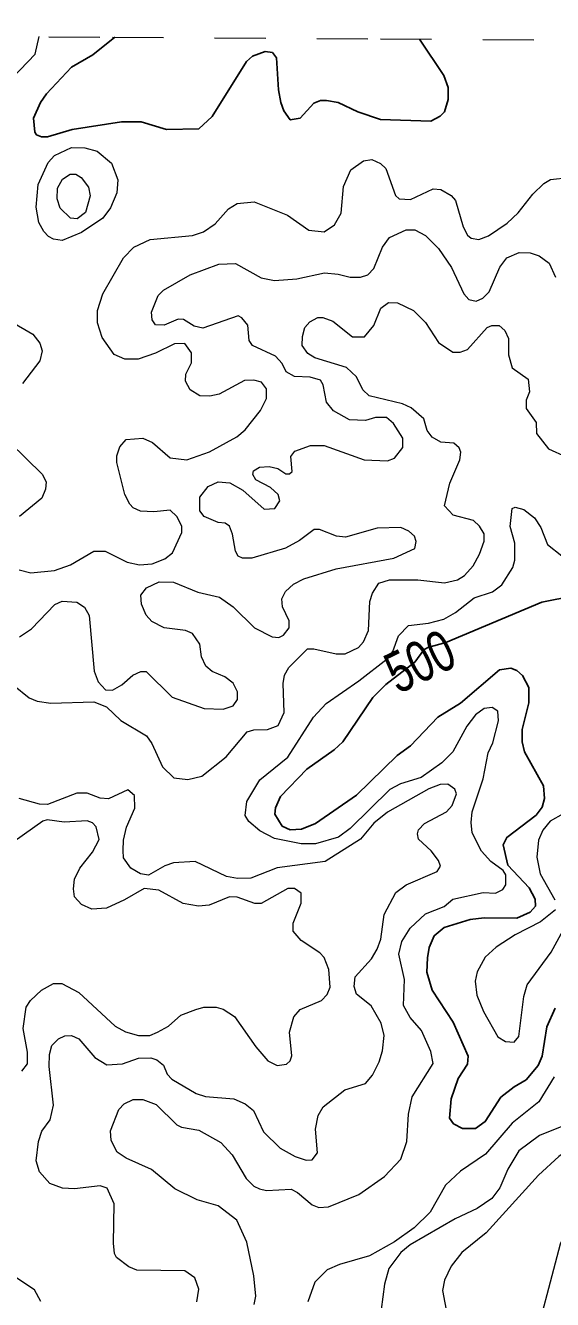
# Model space of a CAD drawing. Extents: x 577 to 602.9, y 7483.8 to 7511.6.
# Drawn here: x 596.919 to 597.951, y 7509.017 to 7511.513 of the extents above; entities that cross this region are included whole.
import ezdxf
from ezdxf.enums import TextEntityAlignment as Align

# ---------------------------------------------------------------- set-up
doc = ezdxf.new("R2010")
doc.units = 0
doc.header["$LTSCALE"] = 0.032
doc.linetypes.add('SHORT_DASHED', pattern=[2.7, 1.5, -1.2])
for name, color, linetype, lineweight in [('1', 7, 'Continuous', 25), ('2', 7, 'Continuous', 13), ('62', 7, 'SHORT_DASHED', 13)]:
    doc.layers.add(name, color=color, linetype=linetype, lineweight=lineweight)
doc.layers.add('61', color=7, linetype='Continuous')

msp = doc.modelspace()

# ---------------------------------------------------------------- linework, layer by layer
at = {"layer": '1'}
for points in [[(597.0943, 7511.4899), (597.0514, 7511.4551), (597.0093, 7511.4312), (596.9608, 7511.3787), (596.9488, 7511.362), (596.9353, 7511.331), (596.9377, 7511.304), (596.9409, 7511.2984), (596.9504, 7511.2945), (596.9624, 7511.2945), (597.0109, 7511.3088), (597.1071, 7511.3239), (597.146, 7511.3239), (597.1953, 7511.3088), (597.259, 7511.3104), (597.2852, 7511.3342), (597.352, 7511.4424), (597.3639, 7511.4527), (597.3886, 7511.4614), (597.4029, 7511.4598), (597.4108, 7511.4495), (597.4148, 7511.3867), (597.4196, 7511.362), (597.4251, 7511.3453), (597.4379, 7511.3278), (597.457, 7511.331), (597.484, 7511.3605), (597.4967, 7511.366), (597.5086, 7511.366), (597.5317, 7511.362), (597.5699, 7511.3438), (597.6144, 7511.3286), (597.713, 7511.3255), (597.7313, 7511.335), (597.74, 7511.3438), (597.7472, 7511.3676), (597.7472, 7511.3915), (597.7384, 7511.4145), (597.6909, 7511.4861)], [(597.625, 7510.2214), (597.6814, 7510.2653), (597.6992, 7510.2893), (597.7071, 7510.2944), (597.7424, 7510.304), (597.9301, 7510.3832), (597.9929, 7510.3951)], [(597.9563, 7509.5872), (597.9404, 7509.5506), (597.9309, 7509.4934), (597.9229, 7509.4751), (597.8999, 7509.4473), (597.876, 7509.4337), (597.8498, 7509.4131), (597.8196, 7509.3654), (597.8005, 7509.3518), (597.775, 7509.3518), (597.7575, 7509.3606), (597.7496, 7509.3717), (597.7528, 7509.4099), (597.7663, 7509.4496), (597.7846, 7509.4775), (597.7862, 7509.4934), (597.7567, 7509.5602), (597.7154, 7509.623), (597.705, 7509.658), (597.7066, 7509.6858), (597.7098, 7509.7065), (597.7194, 7509.7295), (597.7392, 7509.7454), (597.7901, 7509.7614), (597.8172, 7509.7645), (597.8816, 7509.7637), (597.9078, 7509.7757), (597.9182, 7509.7876), (597.9174, 7509.8011), (597.9054, 7509.8234), (597.8641, 7509.8679), (597.8545, 7509.9077), (597.8617, 7509.922), (597.919, 7509.9657), (597.9309, 7509.9816), (597.9356, 7509.9983), (597.9333, 7510.023), (597.8967, 7510.0898), (597.8919, 7510.1096), (597.8919, 7510.1335), (597.9046, 7510.186), (597.9046, 7510.2154), (597.8927, 7510.2393), (597.8816, 7510.2488), (597.8696, 7510.2536), (597.8474, 7510.2504), (597.771, 7510.1852), (597.7265, 7510.1574), (597.6732, 7510.1017)], [(597.6732, 7510.1017), (597.647, 7510.0826), (597.5675, 7510.0047), (597.4872, 7509.949), (597.4601, 7509.9379), (597.4379, 7509.9371), (597.422, 7509.9442), (597.4077, 7509.9673), (597.4092, 7509.98), (597.4188, 7510.0023), (597.4705, 7510.0556), (597.5237, 7510.0937), (597.5404, 7510.1096), (597.5993, 7510.1963), (597.625, 7510.2214)]]:
    msp.add_lwpolyline(points, dxfattribs=at)
at = {"layer": '2'}
for points in [[(596.6732, 7511.4925), (596.7683, 7511.4121), (596.8049, 7511.3899), (596.8304, 7511.3803), (596.8542, 7511.3803), (596.8789, 7511.3946), (596.9385, 7511.4567), (596.9463, 7511.4908)], [(597.3671, 7511.1672), (597.4323, 7511.141), (597.4744, 7511.1116), (597.5039, 7511.1084), (597.5245, 7511.1219), (597.5373, 7511.145), (597.542, 7511.1974), (597.5564, 7511.23), (597.581, 7511.2475), (597.5977, 7511.2499), (597.6144, 7511.242), (597.6247, 7511.2324), (597.6438, 7511.1799), (597.651, 7511.1728), (597.6732, 7511.172), (597.7178, 7511.1927), (597.7329, 7511.1911), (597.7528, 7511.1799), (597.7615, 7511.1696), (597.7766, 7511.1179), (597.7846, 7511.102), (597.7917, 7511.0957), (597.8068, 7511.0933), (597.8259, 7511.1004), (597.8625, 7511.1251), (597.884, 7511.1458), (597.9126, 7511.1823), (597.9341, 7511.203), (597.9476, 7511.211), (597.9834, 7511.2149)], [(596.9067, 7510.446), (596.9298, 7510.4404), (596.9759, 7510.4452), (597.0077, 7510.4563), (597.053, 7510.4826), (597.0753, 7510.4826), (597.1182, 7510.4611), (597.1429, 7510.4563), (597.1675, 7510.4579), (597.1922, 7510.4675), (597.2073, 7510.4794), (597.2256, 7510.5192), (597.2256, 7510.5319), (597.216, 7510.551), (597.2025, 7510.5629), (597.1707, 7510.5597), (597.1444, 7510.5613), (597.1301, 7510.5677), (597.1238, 7510.5748), (597.1142, 7510.5939), (597.0983, 7510.6567), (597.0983, 7510.6694), (597.1039, 7510.6869), (597.1166, 7510.7013), (597.1492, 7510.7044), (597.1683, 7510.6957), (597.2025, 7510.6655), (597.2351, 7510.6615), (597.2796, 7510.6774), (597.3329, 7510.7068), (597.3496, 7510.7203), (597.3798, 7510.7585), (597.391, 7510.7816), (597.391, 7510.8006), (597.3814, 7510.8142), (597.3663, 7510.8181), (597.348, 7510.8173), (597.2987, 7510.7903), (597.2804, 7510.7863), (597.2605, 7510.7871), (597.2415, 7510.7991), (597.2327, 7510.8158), (597.2335, 7510.8293), (597.2446, 7510.8515), (597.2446, 7510.8714), (597.2311, 7510.8897), (597.2112, 7510.8889), (597.1739, 7510.8706), (597.1397, 7510.8587), (597.1142, 7510.8587), (597.0928, 7510.8682), (597.0697, 7510.9016), (597.0602, 7510.9303), (597.0602, 7510.9541), (597.0705, 7510.9867), (597.1111, 7511.0575), (597.1317, 7511.0782), (597.1635, 7511.0933), (597.2462, 7511.1012), (597.2677, 7511.1084), (597.2908, 7511.1243), (597.317, 7511.1537), (597.3337, 7511.164), (597.3671, 7511.1672)], [(597.4967, 7510.8181), (597.4768, 7510.8237), (597.4458, 7510.8253), (597.4299, 7510.834), (597.422, 7510.8507), (597.4092, 7510.8651), (597.3639, 7510.8857), (597.3576, 7510.8953), (597.3544, 7510.9255), (597.3432, 7510.9398), (597.3361, 7510.9438), (597.2669, 7510.9199), (597.2494, 7510.9239), (597.2287, 7510.9366), (597.2184, 7510.9374), (597.1906, 7510.9255), (597.1739, 7510.9263), (597.1675, 7510.9358), (597.1659, 7510.9509), (597.1794, 7510.9835), (597.1898, 7510.9939), (597.2415, 7511.0241), (597.2979, 7511.0448), (597.3305, 7511.0464), (597.3806, 7511.0185), (597.4069, 7511.013), (597.4506, 7511.0161), (597.5047, 7511.0281), (597.5317, 7511.0257), (597.5548, 7511.0193), (597.5754, 7511.0193), (597.5897, 7511.0241), (597.6017, 7511.0368), (597.6184, 7511.0782), (597.6319, 7511.0972), (597.6645, 7511.1124), (597.682, 7511.1124), (597.7027, 7511.1012), (597.7281, 7511.0758), (597.7536, 7511.0384), (597.7774, 7510.9867), (597.7877, 7510.9756), (597.8021, 7510.9724), (597.8148, 7510.9788), (597.8275, 7510.9907), (597.8482, 7511.0392), (597.8617, 7511.0575), (597.8863, 7511.0678), (597.9078, 7511.067), (597.9253, 7511.0615), (597.9444, 7511.0472), (597.9571, 7511.0193)], [(597.4617, 7510.9032), (597.4665, 7510.9207), (597.476, 7510.9319), (597.4919, 7510.9406), (597.5015, 7510.9406), (597.5214, 7510.9334), (597.5595, 7510.9024), (597.5834, 7510.9024), (597.6017, 7510.9247), (597.6152, 7510.9589), (597.6303, 7510.97), (597.6478, 7510.9692), (597.6788, 7510.9541), (597.7027, 7510.9311), (597.7281, 7510.8913), (597.7559, 7510.873), (597.7703, 7510.873), (597.7846, 7510.8778), (597.8235, 7510.9207), (597.8323, 7510.9247), (597.8466, 7510.9247), (597.8577, 7510.9152), (597.8649, 7510.8992), (597.8649, 7510.8674), (597.872, 7510.842), (597.9038, 7510.8197), (597.9062, 7510.7951), (597.8999, 7510.7784), (597.8999, 7510.7625), (597.919, 7510.7346), (597.9197, 7510.7132), (597.9436, 7510.683), (597.9778, 7510.6679)], [(596.89, 7510.9334), (596.9337, 7510.908), (596.9472, 7510.8905), (596.952, 7510.8754), (596.9472, 7510.8555), (596.9138, 7510.811)], [(597.4856, 7510.8619), (597.4721, 7510.8698), (597.4609, 7510.8857), (597.4617, 7510.9032)], [(596.8956, 7510.2202), (596.9266, 7510.1955), (596.9425, 7510.1892), (596.9687, 7510.1852), (597.053, 7510.1876), (597.0777, 7510.178), (597.1063, 7510.151), (597.1564, 7510.1208), (597.1667, 7510.1057), (597.1874, 7510.0603), (597.2097, 7510.0389), (597.2375, 7510.0357), (597.2645, 7510.0421), (597.3122, 7510.0802), (597.3536, 7510.1287), (597.3663, 7510.1327), (597.3933, 7510.1335), (597.414, 7510.1414), (597.4259, 7510.1669), (597.4236, 7510.2234), (597.4267, 7510.24), (597.4347, 7510.2552), (597.4713, 7510.2917), (597.484, 7510.2917), (597.5277, 7510.2814), (597.5452, 7510.2814), (597.5715, 7510.2941), (597.581, 7510.3053), (597.5913, 7510.3275), (597.5937, 7510.384), (597.5985, 7510.4007), (597.6112, 7510.4198), (597.6319, 7510.4269), (597.6876, 7510.4269), (597.74, 7510.4206), (597.7655, 7510.4269), (597.779, 7510.4349), (597.7957, 7510.454), (597.8084, 7510.477), (597.8172, 7510.5025), (597.8172, 7510.5168), (597.8084, 7510.5319), (597.7965, 7510.543), (597.7567, 7510.5533), (597.74, 7510.5716), (597.7504, 7510.6162), (597.7695, 7510.6615), (597.7718, 7510.6766), (597.7687, 7510.6853), (597.7583, 7510.6941), (597.7329, 7510.6965), (597.7154, 7510.706), (597.7058, 7510.7195), (597.6995, 7510.7418), (597.6748, 7510.7633), (597.6573, 7510.7712), (597.5921, 7510.7871), (597.5802, 7510.7991), (597.5675, 7510.8245), (597.5476, 7510.8428), (597.4856, 7510.8619)], [(597.1079, 7510.221), (597.1293, 7510.24), (597.1452, 7510.2472), (597.1556, 7510.2472), (597.2065, 7510.1971), (597.2693, 7510.1748), (597.3067, 7510.1733), (597.3257, 7510.1796), (597.3345, 7510.1923), (597.3345, 7510.2074), (597.3257, 7510.2241), (597.3098, 7510.2369), (597.2852, 7510.2472), (597.2725, 7510.2575), (597.2637, 7510.2758), (597.2605, 7510.3005), (597.2462, 7510.3212), (597.2327, 7510.3275), (597.1906, 7510.3323), (597.1667, 7510.345), (597.1556, 7510.3577), (597.1468, 7510.3792), (597.1452, 7510.3967), (597.1564, 7510.411), (597.181, 7510.4229), (597.2089, 7510.4221), (597.2566, 7510.4023), (597.2995, 7510.3927), (597.3257, 7510.3736), (597.3679, 7510.3323), (597.4021, 7510.3148), (597.4156, 7510.314), (597.4244, 7510.318), (597.4355, 7510.3323), (597.4355, 7510.3466), (597.4228, 7510.3736), (597.4212, 7510.3895), (597.4283, 7510.4039), (597.4442, 7510.4182), (597.4641, 7510.4285), (597.5277, 7510.4484), (597.6406, 7510.4691), (597.682, 7510.4881), (597.6844, 7510.5017), (597.6812, 7510.512), (597.6701, 7510.5223), (597.6542, 7510.5295), (597.608, 7510.5279), (597.546, 7510.5104), (597.5285, 7510.512), (597.4951, 7510.5255), (597.4848, 7510.5255), (597.4562, 7510.504), (597.4283, 7510.4889), (597.3623, 7510.4691), (597.344, 7510.4691), (597.3361, 7510.473), (597.3305, 7510.4826), (597.325, 7510.516), (597.3186, 7510.5319), (597.3106, 7510.5374), (597.2963, 7510.539), (597.2689, 7510.5508), (597.2605, 7510.5621), (597.2605, 7510.5883), (597.2772, 7510.6098), (597.2963, 7510.6186), (597.3194, 7510.617), (597.3448, 7510.6026), (597.387, 7510.5653), (597.4077, 7510.5661), (597.4172, 7510.5812), (597.414, 7510.5939), (597.3989, 7510.6074), (597.3703, 7510.6225), (597.3647, 7510.6329), (597.3655, 7510.64), (597.3774, 7510.6472), (597.3965, 7510.6488), (597.4132, 7510.6448), (597.4291, 7510.6345), (597.4363, 7510.6345), (597.4418, 7510.6392), (597.4387, 7510.6686), (597.4466, 7510.679), (597.4776, 7510.6901), (597.5039, 7510.6901), (597.5826, 7510.6615), (597.6279, 7510.6599), (597.6422, 7510.6647), (597.6581, 7510.6861), (597.6581, 7510.7044), (597.6398, 7510.7331), (597.6263, 7510.745), (597.6049, 7510.745), (597.585, 7510.7386), (597.554, 7510.7402), (597.5222, 7510.7577), (597.5086, 7510.7744), (597.5023, 7510.8086), (597.4967, 7510.8181)], [(596.8884, 7510.6957), (596.952, 7510.6337), (596.96, 7510.6186), (596.9584, 7510.6042), (596.9512, 7510.5867), (596.9075, 7510.551)], [(597.5325, 7509.9228), (597.4872, 7509.9093), (597.4593, 7509.9093), (597.4069, 7509.9196), (597.3782, 7509.9347), (597.3568, 7509.953), (597.3496, 7509.9649), (597.3528, 7509.9927), (597.3782, 7510.0349), (597.4331, 7510.0794), (597.4832, 7510.1574), (597.5078, 7510.1844), (597.5723, 7510.2289), (597.6277, 7510.2722), (597.6383, 7510.2861), (597.6494, 7510.3172), (597.6693, 7510.3371), (597.7082, 7510.3418), (597.7384, 7510.3498), (597.7615, 7510.3625), (597.7981, 7510.3911), (597.8339, 7510.4031), (597.8522, 7510.4166), (597.8736, 7510.4508), (597.8776, 7510.4651), (597.8776, 7510.4985), (597.8681, 7510.5311), (597.872, 7510.5661), (597.8784, 7510.5693), (597.8951, 7510.5645), (597.9158, 7510.5478), (597.9285, 7510.5295), (597.9412, 7510.4961), (597.9698, 7510.4738)], [(596.9075, 7510.3148), (596.9313, 7510.3307), (596.9767, 7510.3784), (596.991, 7510.3848), (597.0196, 7510.3832), (597.0347, 7510.3728), (597.0443, 7510.3569), (597.0538, 7510.248), (597.0618, 7510.2265), (597.0761, 7510.2114), (597.0896, 7510.2106), (597.1079, 7510.221)], [(597.0856, 7509.3471), (597.1023, 7509.3892), (597.1126, 7509.4003), (597.1301, 7509.4083), (597.1492, 7509.4083), (597.1755, 7509.3988), (597.216, 7509.359), (597.2248, 7509.3542), (597.259, 7509.3487), (597.3019, 7509.324), (597.3242, 7509.3002), (597.3512, 7509.254), (597.3663, 7509.2389), (597.3774, 7509.2334), (597.391, 7509.2302), (597.4395, 7509.2326), (597.4522, 7509.2262), (597.4808, 7509.2023), (597.4935, 7509.1968), (597.5126, 7509.1984), (597.5723, 7509.2222), (597.6223, 7509.258), (597.6542, 7509.2914), (597.6661, 7509.3264), (597.6693, 7509.3797), (597.6764, 7509.4139), (597.7178, 7509.4791), (597.713, 7509.5029), (597.6947, 7509.5435), (597.6724, 7509.5689), (597.6597, 7509.5928), (597.6613, 7509.6437), (597.6502, 7509.693), (597.6565, 7509.7184), (597.6724, 7509.7439), (597.7027, 7509.7725), (597.7392, 7509.7868), (597.7559, 7509.8011), (597.8156, 7509.8138), (597.8394, 7509.813), (597.8537, 7509.8202), (597.8601, 7509.8289), (597.8596, 7509.8486), (597.8545, 7509.8574), (597.8307, 7509.8751), (597.8124, 7509.8949), (597.7941, 7509.9307), (597.7917, 7509.9514), (597.7941, 7509.9721), (597.8156, 7510.0365), (597.8251, 7510.0874), (597.8347, 7510.1073), (597.8458, 7510.1502), (597.8442, 7510.1693), (597.8331, 7510.1764), (597.8172, 7510.1748), (597.8005, 7510.1621), (597.7838, 7510.1399), (597.7559, 7510.0898), (597.7345, 7510.0683), (597.6939, 7510.0397), (597.6534, 7510.0269), (597.6327, 7510.0158), (597.5548, 7509.9395), (597.5325, 7509.9228)], [(597.4872, 7509.3502), (597.4927, 7509.3773), (597.5023, 7509.394), (597.5444, 7509.4274), (597.585, 7509.4401), (597.5985, 7509.456), (597.612, 7509.4822), (597.6184, 7509.5037), (597.6216, 7509.5339), (597.616, 7509.5578), (597.5961, 7509.592), (597.5675, 7509.615), (597.5627, 7509.6301), (597.5651, 7509.6492), (597.5969, 7509.6842), (597.608, 7509.7033), (597.6152, 7509.7224), (597.6216, 7509.7709), (597.6446, 7509.8138), (597.6645, 7509.8289), (597.7257, 7509.8552), (597.7321, 7509.8655), (597.7281, 7509.8767), (597.7138, 7509.8957), (597.6891, 7509.9188), (597.6868, 7509.9291), (597.6891, 7509.9371), (597.7003, 7509.949), (597.744, 7509.9721), (597.7551, 7509.9848), (597.7631, 7510.0071), (597.7599, 7510.0166), (597.7464, 7510.0261), (597.7313, 7510.0254), (597.709, 7510.0174), (597.6279, 7509.9713), (597.6017, 7509.9498), (597.5754, 7509.9188), (597.5063, 7509.8751), (597.4124, 7509.8623), (597.3607, 7509.8425), (597.3345, 7509.8417), (597.313, 7509.8456), (597.2518, 7509.8751), (597.2089, 7509.8719), (597.1922, 7509.8663), (597.1604, 7509.848), (597.1444, 7509.8504), (597.1254, 7509.8615), (597.1111, 7509.8822), (597.1103, 7509.8965), (597.1111, 7509.9164), (597.1174, 7509.9419), (597.1333, 7509.9792), (597.1325, 7510.0039), (597.1198, 7510.015), (597.0816, 7509.9975), (597.0657, 7509.9991), (597.0403, 7510.0087), (597.0196, 7510.0087), (596.9624, 7509.9864), (596.9465, 7509.9872), (596.9067, 7509.9983)], [(597.9977, 7509.9824), (597.9468, 7509.9538), (597.9325, 7509.9363), (597.9237, 7509.9164), (597.9205, 7509.883), (597.9269, 7509.8504), (597.9555, 7509.7995)], [(596.9123, 7509.464), (596.9234, 7509.4783), (596.9234, 7509.5013), (596.9146, 7509.5475), (596.921, 7509.5896), (596.929, 7509.6023), (596.9504, 7509.623), (596.9743, 7509.6357), (596.9902, 7509.6357), (597.0236, 7509.6182), (597.0951, 7509.5522), (597.115, 7509.5411), (597.1405, 7509.5339), (597.1627, 7509.5339), (597.1778, 7509.5403), (597.1993, 7509.5522), (597.2232, 7509.5737), (597.2526, 7509.5848), (597.2685, 7509.5896), (597.2924, 7509.5896), (597.3067, 7509.5856), (597.3289, 7509.5713), (597.3703, 7509.5117), (597.3941, 7509.4846), (597.4124, 7509.4751), (597.4307, 7509.4775), (597.4379, 7509.4846), (597.441, 7509.4942), (597.4363, 7509.5403), (597.445, 7509.5705), (597.457, 7509.5848), (597.4991, 7509.6023), (597.5102, 7509.6142), (597.5158, 7509.6286), (597.5134, 7509.6635), (597.5039, 7509.6866), (597.4959, 7509.6961), (597.4593, 7509.72), (597.4434, 7509.7383), (597.4434, 7509.7542), (597.4593, 7509.7932), (597.4593, 7509.813), (597.4458, 7509.8218), (597.4331, 7509.8218), (597.3806, 7509.7924), (597.3687, 7509.7924), (597.3337, 7509.8051), (597.3186, 7509.8059), (597.2788, 7509.7892), (597.2582, 7509.7876), (597.2279, 7509.7924), (597.1802, 7509.8186), (597.1516, 7509.8218), (597.1134, 7509.7995), (597.0777, 7509.7836), (597.049, 7509.7812), (597.0291, 7509.7908), (597.0156, 7509.8059), (597.0132, 7509.821), (597.0156, 7509.8401), (597.026, 7509.8615), (597.0506, 7509.8934), (597.0633, 7509.918), (597.0578, 7509.9427), (597.0506, 7509.9506), (597.0403, 7509.9546), (596.995, 7509.9522), (596.9616, 7509.9562), (596.9536, 7509.9538), (596.8971, 7509.914)], [(597.9571, 7509.7804), (597.9277, 7509.7566), (597.8784, 7509.7311), (597.841, 7509.7073), (597.8196, 7509.6874), (597.8037, 7509.6588), (597.7997, 7509.6405), (597.8029, 7509.6127), (597.8164, 7509.5808), (597.8442, 7509.5315), (597.8593, 7509.522), (597.876, 7509.5212), (597.8856, 7509.5323), (597.8951, 7509.6103), (597.9015, 7509.6333), (597.9484, 7509.6969), (597.9961, 7509.7844)], [(597.255, 7509.0123), (597.259, 7509.0369), (597.251, 7509.0592), (597.2311, 7509.0727), (597.1373, 7509.0743), (597.1214, 7509.0807), (597.0975, 7509.099), (597.0936, 7509.1069), (597.092, 7509.1268), (597.0928, 7509.2039), (597.0792, 7509.2349), (597.0657, 7509.2397), (597.0156, 7509.2334), (596.9918, 7509.2349), (596.9671, 7509.2437), (596.9465, 7509.2668), (596.9401, 7509.2882), (596.9449, 7509.3264), (596.9512, 7509.3463), (596.9679, 7509.3685), (596.9743, 7509.3972), (596.9655, 7509.4735), (596.9663, 7509.4966), (596.9711, 7509.5141), (596.9838, 7509.5276), (596.9965, 7509.5331), (597.0093, 7509.5339), (597.0236, 7509.5276), (597.0554, 7509.491), (597.0784, 7509.4767), (597.1095, 7509.4783), (597.1405, 7509.4894), (597.1651, 7509.4902), (597.1763, 7509.4862), (597.1898, 7509.4759), (597.1969, 7509.4584), (597.2057, 7509.4481), (597.2534, 7509.4202), (597.2717, 7509.4147), (597.3273, 7509.4099), (597.3496, 7509.4003), (597.3655, 7509.3868), (597.3854, 7509.3455), (597.418, 7509.3129), (597.4474, 7509.297), (597.4689, 7509.2898), (597.4808, 7509.2906), (597.4911, 7509.3041), (597.4872, 7509.3502)], [(597.9547, 7509.4528), (597.9245, 7509.4043), (597.872, 7509.3622), (597.8203, 7509.3017), (597.771, 7509.2683), (597.7416, 7509.2405), (597.7114, 7509.188), (597.6804, 7509.157), (597.6422, 7509.13), (597.5929, 7509.1022), (597.5341, 7509.0855), (597.5102, 7509.0751), (597.4856, 7509.0505)], [(597.3671, 7509.0067), (597.3703, 7509.0234), (597.3663, 7509.0632), (597.3528, 7509.1292), (597.3329, 7509.1721), (597.2963, 7509.2), (597.2558, 7509.2119), (597.212, 7509.2334), (597.1659, 7509.2715), (597.1166, 7509.2938), (597.0991, 7509.3057), (597.0872, 7509.328), (597.0856, 7509.3471)], [(597.9086, 7508.9049), (597.9667, 7509.126), (597.9897, 7509.1745), (598.0358, 7509.2421), (598.0486, 7509.2691), (598.0669, 7509.3256), (598.0653, 7509.3455), (598.0462, 7509.3463), (598.0223, 7509.3367), (597.9635, 7509.297), (597.9237, 7509.2604), (597.8211, 7509.1475), (597.7734, 7509.1085), (597.7528, 7509.0823), (597.74, 7509.0544), (597.7361, 7509.0346), (597.7448, 7508.9861)], [(597.9857, 7509.3622), (597.9261, 7509.3383), (597.8856, 7509.3081), (597.8641, 7509.2723), (597.8482, 7509.2357), (597.8323, 7509.2143), (597.8037, 7509.1952), (597.7607, 7509.1745)], [(597.7607, 7509.1745), (597.6724, 7509.1236), (597.6542, 7509.1085), (597.6311, 7509.0775), (597.6223, 7509.0465), (597.616, 7508.9972)], [(596.9369, 7509.0354), (596.8948, 7509.064)], [(597.4856, 7509.0505), (597.4721, 7509.0123)], [(596.9496, 7509.0131), (596.9369, 7509.0354)]]:
    msp.add_lwpolyline(points, dxfattribs=at)
for points in [[(597.088, 7511.2428), (597.0999, 7511.2102), (597.0983, 7511.1847), (597.0856, 7511.1553), (597.0705, 7511.1354), (597.0291, 7511.1068), (596.991, 7511.0917), (596.9743, 7511.0941), (596.9647, 7511.0996), (596.9552, 7511.1092), (596.9457, 7511.1267), (596.9401, 7511.1569), (596.9441, 7511.2014), (596.9639, 7511.2444), (596.9759, 7511.2579), (597.0093, 7511.2738), (597.0355, 7511.273), (597.0594, 7511.2665)], [(597.0284, 7511.2149), (597.0427, 7511.1959), (597.0458, 7511.1792), (597.0371, 7511.1465), (597.0204, 7511.1338), (597.0077, 7511.1354), (596.987, 7511.1545), (596.9814, 7511.1728), (596.9822, 7511.1943), (596.9918, 7511.2118), (597.0069, 7511.2213), (597.018, 7511.2213)]]:
    msp.add_lwpolyline(points, close=True, dxfattribs=at)
at = {"layer": '62'}
msp.add_lwpolyline([(593.4158, 7511.5127), (593.9407, 7511.5095), (594.4655, 7511.5063), (594.9903, 7511.503), (595.5152, 7511.4998), (596.04, 7511.4965), (596.5649, 7511.4932), (597.0897, 7511.4899), (597.6146, 7511.4866), (598.1394, 7511.4833), (598.6642, 7511.4799), (599.1891, 7511.4766), (599.7139, 7511.4732), (600.2388, 7511.4698), (600.7636, 7511.4663), (601.2885, 7511.4629), (601.8133, 7511.4594), (602.3382, 7511.4559), (602.863, 7511.4524)], dxfattribs=at)

# ---------------------------------------------------------------- texts
at = {"layer": '61', "width": 0.75}
msp.add_text('500', height=0.08, rotation=25.779, dxfattribs=at).set_placement((597.7091, 7510.2312), align=Align.CENTER)

doc.saveas('drawing.dxf')
